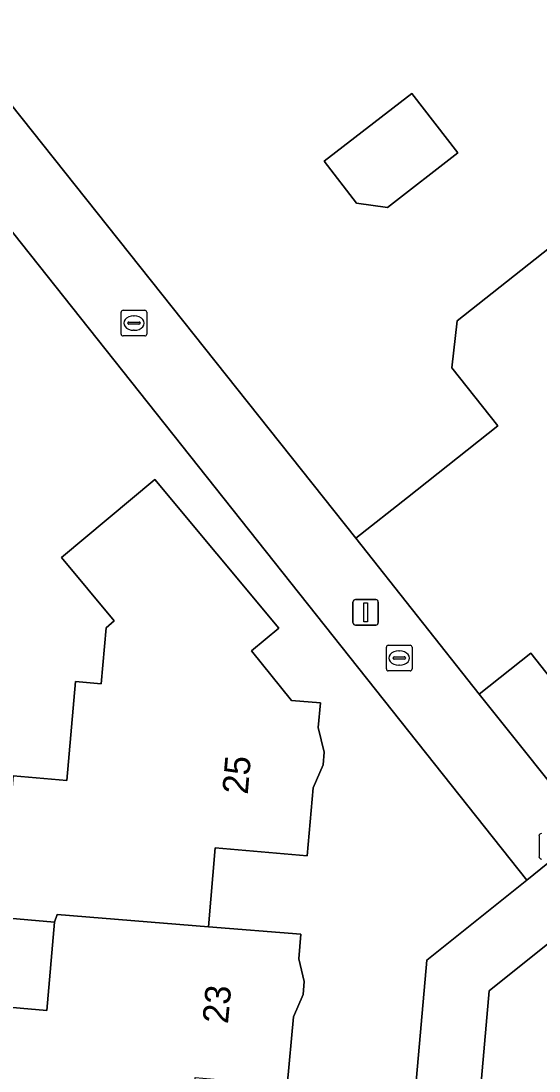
# Model space of a CAD drawing. Extents: x 159626 to 160723, y 388173 to 389416.
# Drawn here: x 160026.77 to 160046.99, y 388546.07 to 388587.08 of the extents above; entities that cross this region are included whole.
import ezdxf

# ---------------------------------------------------------------- set-up
doc = ezdxf.new("R2010")
doc.units = 0
for name, color, linetype in [('IMGEO_Erf', 7, 'Continuous'), ('IMGEO_Kolk', 7, 'Continuous'), ('IMGEO_Lichtmast', 7, 'Continuous'), ('IMGEO_Muur', 7, 'Continuous'), ('IMGEO_Pand', 7, 'Continuous'), ('IMGEO_Pand_nummerreeks', 7, 'Continuous'), ('IMGEO_Poller', 7, 'Continuous'), ('IMGEO_Rijbaan_lokaal_open', 7, 'Continuous'), ('IMGEO_Voetpad_open', 7, 'Continuous')]:
    doc.layers.add(name, color=color, linetype=linetype)

msp = doc.modelspace()

# ---------------------------------------------------------------- linework, layer by layer
at = {"layer": 'IMGEO_Erf'}
for points in [[(160042.618, 388550.4), (160046.524, 388553.531), (160010.998, 388598.278), (160000, 388589.546), (159989.706, 388581.373)], [(160018.766, 388593.378), (160039.84, 388566.876), (160041.854, 388568.47), (160045.383, 388571.263), (160043.584, 388573.537), (160043.793, 388575.363), (160047.407, 388578.225), (160047.494, 388578.294), (160050.097, 388575.008), (160053.389, 388577.618), (160051.601, 388579.876), (160051.805, 388581.708), (160055.344, 388584.51), (160057.673, 388586.354), (160059.582, 388586.196), (160059.786, 388588.027)], [(160026.466, 388557.595), (160028.559, 388557.414), (160028.896, 388561.281), (160029.897, 388561.194), (160030.093, 388563.385), (160030.408, 388563.647), (160028.349, 388566.128), (160031.991, 388569.166), (160036.828, 388563.366), (160035.77, 388562.476), (160037.324, 388560.547), (160038.46, 388560.448), (160038.376, 388559.484), (160038.604, 388558.53), (160038.561, 388558.032), (160038.171, 388557.131), (160037.94, 388554.471), (160034.354, 388554.784), (160034.086, 388551.708), (160037.695, 388551.414), (160037.609, 388550.46), (160037.823, 388549.564), (160037.78, 388549.066), (160037.402, 388548.192), (160037.159, 388545.505)], [(160048.183, 388560.471), (160046.67, 388562.385), (160044.656, 388560.791), (160048.914, 388555.466)], [(160025.684, 388548.617), (160027.777, 388548.436), (160028.078, 388551.893), (160025.986, 388552.075)], [(159980.767, 388500), (159984.934, 388485.035), (160000, 388493.321), (160012.145, 388500), (160041.197, 388515.977), (160039.957, 388520.258), (160042.618, 388550.4)]]:
    msp.add_lwpolyline(points, dxfattribs=at)
msp.add_lwpolyline([(160041.075, 388579.797), (160039.873, 388579.969), (160038.609, 388581.598), (160042.027, 388584.25), (160043.826, 388581.932)], close=True, dxfattribs=at)
at = {"layer": 'IMGEO_Kolk'}
for p, q in [((160030.677, 388574.853), (160030.677, 388575.705)), ((160030.752, 388575.779), (160031.604, 388575.779)), ((160031.165, 388575.559), (160031.19, 388575.559)), ((160031.678, 388575.705), (160031.678, 388574.853)), ((160030.936, 388575.273), (160030.936, 388575.285)), ((160031.374, 388575.236), (160030.976, 388575.236)), ((160030.979, 388575.322), (160031.377, 388575.322)), ((160031.42, 388575.285), (160031.42, 388575.273)), ((160031.604, 388574.779), (160030.752, 388574.779)), ((160031.188, 388574.999), (160031.163, 388574.999)), ((160041.035, 388561.774), (160041.035, 388562.626)), ((160041.11, 388562.7), (160041.962, 388562.7)), ((160041.523, 388562.48), (160041.548, 388562.48)), ((160042.036, 388562.626), (160042.036, 388561.774)), ((160041.294, 388562.194), (160041.294, 388562.206)), ((160041.732, 388562.157), (160041.334, 388562.157)), ((160041.337, 388562.243), (160041.735, 388562.243)), ((160041.546, 388561.92), (160041.521, 388561.92)), ((160041.778, 388562.206), (160041.778, 388562.194)), ((160041.962, 388561.7), (160041.11, 388561.7))]:
    msp.add_line(p, q, dxfattribs=at)
for points in [[(160030.677, 388574.853), (160030.677, 388575.705)], [(160030.752, 388575.779), (160031.604, 388575.779)], [(160031.678, 388575.705), (160031.678, 388574.853)], [(160031.604, 388574.779), (160030.752, 388574.779)], [(160041.035, 388561.774), (160041.035, 388562.626)], [(160041.11, 388562.7), (160041.962, 388562.7)], [(160042.036, 388562.626), (160042.036, 388561.774)], [(160041.962, 388561.7), (160041.11, 388561.7)]]:
    msp.add_lwpolyline(points, dxfattribs=at)
for centre, radius, start, end in [((160030.754, 388575.703), 0.0765, 91.552, 178.448), ((160030.754, 388575.703), 0.0765, 91.552, 178.448), ((160031.602, 388575.703), 0.0765, 1.552, 88.448), ((160031.602, 388575.703), 0.0765, 1.552, 88.448), ((160030.976, 388575.282), 0.0403, 85.8775, 175.7526), ((160030.973, 388575.272), 0.0366, 178.938, 274.7102), ((160031.377, 388575.279), 0.043, 264.8664, 352.4533), ((160031.381, 388575.284), 0.0386, 1.7309, 96.639), ((160030.754, 388574.855), 0.0765, 181.552, 268.448), ((160030.754, 388574.855), 0.0765, 181.552, 268.448), ((160031.602, 388574.855), 0.0765, 271.552, 358.448), ((160031.602, 388574.855), 0.0765, 271.552, 358.448), ((160041.112, 388562.624), 0.0765, 91.552, 178.448), ((160041.112, 388562.624), 0.0765, 91.552, 178.448), ((160041.96, 388562.624), 0.0765, 1.552, 88.448), ((160041.96, 388562.624), 0.0765, 1.552, 88.448), ((160041.334, 388562.203), 0.0403, 85.8775, 175.7526), ((160041.331, 388562.193), 0.0366, 178.938, 274.7102), ((160041.735, 388562.2), 0.043, 264.8664, 352.4533), ((160041.739, 388562.205), 0.0386, 1.7309, 96.639), ((160041.112, 388561.776), 0.0765, 181.552, 268.448), ((160041.112, 388561.776), 0.0765, 181.552, 268.448), ((160041.96, 388561.776), 0.0765, 271.552, 358.448), ((160041.96, 388561.776), 0.0765, 271.552, 358.448)]:
    msp.add_arc(centre, radius, start, end, dxfattribs=at)
for centre, major_axis, ratio, start_param, end_param in [((160031.164, 388575.279), (-0.387, 0.002), 0.722429, 4.712389, 7.853982), ((160031.189, 388575.279), (-0.39, 0.002), 0.717154, 1.570796, 4.712389), ((160041.522, 388562.2), (-0.387, 0.002), 0.722429, 4.712389, 7.853982), ((160041.547, 388562.2), (-0.39, 0.002), 0.717154, 1.570796, 4.712389)]:
    msp.add_ellipse(centre, major_axis=major_axis, ratio=ratio, start_param=start_param, end_param=end_param, dxfattribs=at)
at = {"layer": 'IMGEO_Lichtmast'}
for p, q in [((160039.728, 388563.587), (160039.728, 388564.387)), ((160039.728, 388564.387), (160039.728, 388563.587)), ((160039.828, 388564.487), (160040.618, 388564.487)), ((160040.618, 388564.487), (160039.828, 388564.487)), ((160040.718, 388564.387), (160040.718, 388563.587)), ((160040.718, 388563.587), (160040.718, 388564.387)), ((160040.618, 388563.487), (160039.828, 388563.487)), ((160039.828, 388563.487), (160040.618, 388563.487))]:
    msp.add_line(p, q, dxfattribs=at)
msp.add_lwpolyline([(160040.148, 388564.362), (160040.298, 388564.362), (160040.298, 388563.612), (160040.148, 388563.612), (160040.148, 388564.362)], dxfattribs=at)
for centre, start, end in [((160039.828, 388564.387), 90, 180), ((160039.828, 388564.387), 90, 180), ((160040.618, 388564.387), 0, 90), ((160040.618, 388564.387), 360, 90), ((160039.828, 388563.587), 180, 270), ((160039.828, 388563.587), 180, 270), ((160040.618, 388563.587), 270, 0), ((160040.618, 388563.587), 270, 0)]:
    msp.add_arc(centre, 0.1, start, end, dxfattribs=at)
at = {"layer": 'IMGEO_Muur'}
msp.add_lwpolyline([(160018.766, 388593.378), (160039.84, 388566.876)], dxfattribs=at)
at = {"layer": 'IMGEO_Pand'}
for points in [[(160039.873, 388579.969), (160041.075, 388579.797), (160043.826, 388581.932), (160042.027, 388584.25), (160038.609, 388581.598)], [(160054.823, 388568.499), (160050.097, 388575.008), (160047.494, 388578.294), (160047.407, 388578.225), (160043.793, 388575.363), (160043.584, 388573.537), (160045.383, 388571.263), (160041.854, 388568.47), (160039.84, 388566.876), (160044.656, 388560.791), (160046.67, 388562.385), (160048.183, 388560.471), (160049.109, 388561.204), (160049.19, 388561.103), (160050.13, 388560.979), (160052.09, 388562.53), (160052.185, 388563.473), (160052.104, 388563.574), (160053.013, 388564.293), (160051.661, 388566.005)], [(160038.604, 388558.53), (160038.376, 388559.484), (160038.46, 388560.448), (160037.324, 388560.547), (160035.77, 388562.476), (160036.828, 388563.366), (160031.991, 388569.166), (160028.349, 388566.128), (160030.408, 388563.647), (160030.093, 388563.385), (160029.897, 388561.194), (160028.896, 388561.281), (160028.559, 388557.414), (160026.466, 388557.595), (160026.033, 388552.614), (160025.986, 388552.075), (160028.078, 388551.893), (160028.18, 388552.188), (160034.086, 388551.708), (160034.354, 388554.784), (160037.94, 388554.471), (160038.171, 388557.131), (160038.561, 388558.032)], [(160037.402, 388548.192), (160037.78, 388549.066), (160037.823, 388549.564), (160037.609, 388550.46), (160037.695, 388551.414), (160034.086, 388551.708), (160028.18, 388552.188), (160028.078, 388551.893), (160027.777, 388548.436), (160025.684, 388548.617), (160025.206, 388543.13), (160033.313, 388542.829), (160033.573, 388545.818), (160037.159, 388545.505)]]:
    msp.add_lwpolyline(points, close=True, dxfattribs=at)
at = {"layer": 'IMGEO_Poller'}
msp.add_line((160046.994, 388555.254), (160046.994, 388554.447), dxfattribs=at)
msp.add_line((160046.994, 388555.254), (160046.994, 388554.447), dxfattribs=at)
for centre, start, end in [((160047.088, 388555.254), 90, 180), ((160047.088, 388555.254), 90, 180), ((160047.088, 388554.447), 180, 270), ((160047.088, 388554.447), 180, 270)]:
    msp.add_arc(centre, 0.0946, start, end, dxfattribs=at)
at = {"layer": 'IMGEO_Rijbaan_lokaal_open'}
msp.add_lwpolyline([(160049.877, 388546.582), (160051.58, 388547.883), (160048.443, 388551.926), (160045.044, 388549.209), (160042.532, 388520.479), (160043.615, 388516.712), (160048.11, 388519.2), (160047.599, 388521.019), (160048.523, 388531.842), (160048.583, 388532.514)], close=True, dxfattribs=at)
at = {"layer": 'IMGEO_Voetpad_open'}
for points in [[(160018.766, 388593.378), (160013.38, 388600.15), (160010.998, 388598.278), (160046.524, 388553.531), (160048.914, 388555.466), (160044.656, 388560.791), (160039.84, 388566.876)], [(160045.044, 388549.209), (160048.443, 388551.926), (160050.426, 388553.527), (160048.914, 388555.466), (160046.524, 388553.531), (160042.618, 388550.4), (160039.957, 388520.258), (160041.197, 388515.977), (160041.901, 388513.542), (160044.252, 388514.196), (160043.615, 388516.712), (160042.532, 388520.479)]]:
    msp.add_lwpolyline(points, close=True, dxfattribs=at)

# ---------------------------------------------------------------- texts
at = {"layer": 'IMGEO_Pand_nummerreeks'}
for s, rotation, p in [('25', 85.0269, (160035.618, 388556.854)), ('23', 84.8149, (160034.846, 388547.897))]:
    msp.add_text(s, height=1, rotation=rotation, dxfattribs=at).set_placement(p)

doc.saveas('drawing.dxf')
